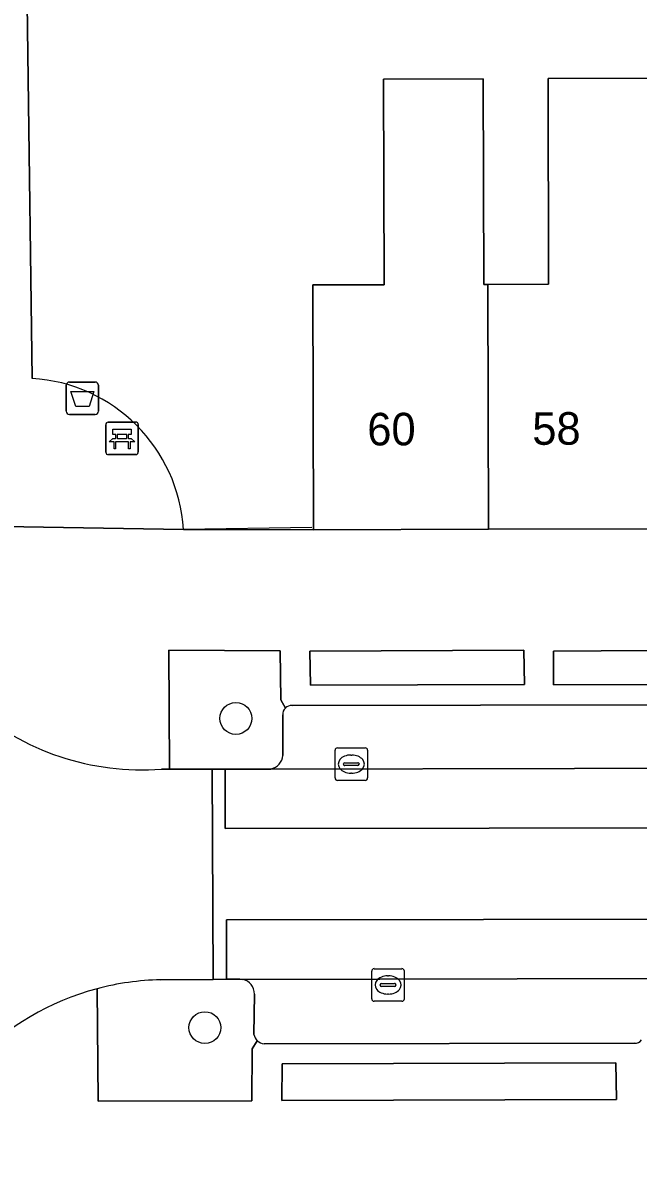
# Model space of a CAD drawing. Extents: x 159716 to 160783, y 383290 to 384031.
# Drawn here: x 160152.96 to 160171.87, y 383746.82 to 383782.17 of the extents above; entities that cross this region are included whole.
import ezdxf

# ---------------------------------------------------------------- set-up
doc = ezdxf.new("R2010")
doc.units = 0
for name, color, linetype in [('IMGEO_Afvalbak', 7, 'Continuous'), ('IMGEO_Bank', 7, 'Continuous'), ('IMGEO_Boom', 7, 'Continuous'), ('IMGEO_Erf', 7, 'Continuous'), ('IMGEO_Groenvoorziening', 7, 'Continuous'), ('IMGEO_Kolk', 7, 'Continuous'), ('IMGEO_Muur', 7, 'Continuous'), ('IMGEO_Pand', 7, 'Continuous'), ('IMGEO_Pand_nummerreeks', 7, 'Continuous'), ('IMGEO_Parkeervlak_open', 7, 'Continuous'), ('IMGEO_Rijbaan_lokaal_gesloten', 7, 'Continuous'), ('IMGEO_Rijbaan_lokaal_open', 7, 'Continuous'), ('IMGEO_Voetpad_open', 7, 'Continuous')]:
    doc.layers.add(name, color=color, linetype=linetype)

msp = doc.modelspace()

# ---------------------------------------------------------------- linework, layer by layer
at = {"layer": 'IMGEO_Afvalbak'}
for p, q in [((160154.295, 383770.23), (160154.295, 383771.03)), ((160154.295, 383771.03), (160154.295, 383770.23)), ((160154.395, 383771.13), (160155.185, 383771.13)), ((160155.185, 383771.13), (160154.395, 383771.13)), ((160155.285, 383771.03), (160155.285, 383770.23)), ((160155.285, 383770.23), (160155.285, 383771.03)), ((160155.185, 383770.13), (160154.395, 383770.13)), ((160154.395, 383770.13), (160155.185, 383770.13))]:
    msp.add_line(p, q, dxfattribs=at)
msp.add_lwpolyline([(160154.438, 383770.844), (160155.142, 383770.844), (160154.993, 383770.374), (160154.587, 383770.374), (160154.438, 383770.844)], dxfattribs=at)
for centre, start, end in [((160154.395, 383771.03), 90, 180), ((160154.395, 383771.03), 90, 180), ((160155.185, 383771.03), 0, 90), ((160155.185, 383771.03), 360, 90), ((160154.395, 383770.23), 180, 270), ((160154.395, 383770.23), 180, 270), ((160155.185, 383770.23), 270, 0), ((160155.185, 383770.23), 270, 0)]:
    msp.add_arc(centre, 0.1, start, end, dxfattribs=at)
at = {"layer": 'IMGEO_Bank'}
for p, q in [((160155.508, 383768.973), (160155.508, 383769.814)), ((160155.508, 383769.814), (160155.508, 383768.973)), ((160155.583, 383769.898), (160156.424, 383769.898)), ((160156.424, 383769.898), (160155.583, 383769.898)), ((160156.508, 383769.823), (160156.508, 383768.982)), ((160156.508, 383768.982), (160156.508, 383769.823)), ((160156.205, 383769.296), (160155.812, 383769.296)), ((160155.817, 383769.404), (160155.817, 383769.51)), ((160155.861, 383769.51), (160155.861, 383769.404)), ((160156.149, 383769.516), (160155.867, 383769.516)), ((160155.867, 383769.398), (160156.149, 383769.398)), ((160156.155, 383769.404), (160156.155, 383769.51)), ((160156.199, 383769.51), (160156.199, 383769.404)), ((160156.433, 383768.898), (160155.592, 383768.898)), ((160155.592, 383768.898), (160156.433, 383768.898))]:
    msp.add_line(p, q, dxfattribs=at)
for points in [[(160155.811, 383769.516), (160155.725, 383769.516), (160155.725, 383769.677), (160156.288, 383769.677), (160156.288, 383769.516), (160156.205, 383769.516)], [(160155.755, 383769.296), (160155.613, 383769.296), (160155.725, 383769.398), (160155.811, 383769.398)], [(160155.805, 383769.289), (160155.805, 383769.082), (160155.762, 383769.082), (160155.762, 383769.289)], [(160156.205, 383769.398), (160156.288, 383769.398), (160156.4, 383769.296), (160156.261, 383769.296)], [(160156.255, 383769.289), (160156.255, 383769.082), (160156.211, 383769.082), (160156.211, 383769.289)]]:
    msp.add_lwpolyline(points, dxfattribs=at)
for centre, radius, start, end in [((160155.586, 383769.82), 0.0779, 92.4484, 184.2845), ((160155.586, 383769.82), 0.0779, 92.4484, 184.2845), ((160156.43, 383769.82), 0.0779, 2.4484, 94.2845), ((160156.43, 383769.82), 0.0779, 2.4484, 94.2845), ((160155.755, 383769.289), 0.00671, 2.8957, 87.1043), ((160155.812, 383769.289), 0.00671, 92.8957, 177.1043), ((160155.81, 383769.509), 0.00671, 2.8957, 87.1043), ((160155.81, 383769.405), 0.00671, 272.8957, 357.1043), ((160155.867, 383769.509), 0.00671, 92.8957, 177.1043), ((160155.867, 383769.405), 0.00671, 182.8957, 267.1043), ((160156.149, 383769.509), 0.00671, 2.8957, 87.1043), ((160156.149, 383769.405), 0.00671, 272.8957, 357.1043), ((160156.206, 383769.509), 0.00671, 92.8957, 177.1043), ((160156.206, 383769.405), 0.00671, 182.8957, 267.1043), ((160156.204, 383769.289), 0.00671, 2.8957, 87.1043), ((160156.261, 383769.289), 0.00671, 92.8957, 177.1043), ((160155.586, 383768.976), 0.0779, 182.4484, 274.2845), ((160155.586, 383768.976), 0.0779, 182.4484, 274.2845), ((160156.43, 383768.976), 0.0779, 272.4484, 4.2845), ((160156.43, 383768.976), 0.0779, 272.4484, 4.2845)]:
    msp.add_arc(centre, radius, start, end, dxfattribs=at)
at = {"layer": 'IMGEO_Boom'}
for centre in [(160159.508, 383760.789), (160158.555, 383751.285)]:
    msp.add_circle(centre, 0.489, dxfattribs=at)
at = {"layer": 'IMGEO_Erf'}
for points in [[(160152.978, 383791.206), (160153.242, 383771.241)], [(160157.896, 383766.597), (160161.895, 383766.585), (160161.872, 383774.115), (160164.063, 383774.122), (160164.044, 383780.443), (160167.114, 383780.453), (160167.134, 383774.133), (160167.258, 383774.133), (160169.124, 383774.14), (160169.105, 383780.46), (160172.309, 383780.47), (160174.944, 383780.479), (160174.961, 383774.5), (160177.36, 383774.507), (160178.677, 383774.511), (160178.659, 383780.589), (160182.433, 383780.6), (160185.09, 383780.607), (160185.108, 383774.535), (160187.465, 383774.542), (160188.668, 383774.545), (160188.65, 383780.592), (160192.519, 383780.604)]]:
    msp.add_lwpolyline(points, dxfattribs=at)
msp.add_arc((160152.948, 383766.292), 4.958, 3.526, 86.5972, dxfattribs=at)
at = {"layer": 'IMGEO_Groenvoorziening'}
for points in [[(160161.029, 383761.104), (160160.894, 383761.363), (160160.875, 383762.869), (160157.45, 383762.889), (160157.464, 383759.232), (160158.775, 383759.23), (160159.176, 383759.229), (160160.499, 383759.227), (160160.584, 383759.235)], [(160160.954, 383759.654), (160160.947, 383760.897)], [(160159.72, 383752.765), (160159.632, 383752.773), (160159.216, 383752.77), (160158.811, 383752.767), (160157.194, 383752.754)], [(160155.239, 383752.481), (160155.275, 383749.025), (160160.002, 383749.033), (160160.013, 383750.636), (160160.165, 383750.881)], [(160160.065, 383751.072), (160160.079, 383752.318)]]:
    msp.add_lwpolyline(points, dxfattribs=at)
for points in [[(160168.365, 383762.886), (160161.78, 383762.86), (160161.8, 383761.817), (160168.377, 383761.83)], [(160178.059, 383762.923), (160169.269, 383762.862), (160169.272, 383761.825), (160178.064, 383761.845)], [(160160.917, 383749.045), (160171.206, 383749.072), (160171.188, 383750.204), (160160.928, 383750.174)]]:
    msp.add_lwpolyline(points, close=True, dxfattribs=at)
for centre, radius, start, end in [((160161.232, 383760.904), 0.285, 135.3847, 181.3948), ((160160.497, 383759.685), 0.458, 280.9626, 356.1448), ((160157.333, 383744.621), 8.134, 90.9799, 104.9191), ((160159.636, 383752.33), 0.443, 358.4941, 79.0441), ((160160.415, 383751.133), 0.355, 189.9519, 225.3176)]:
    msp.add_arc(centre, radius, start, end, dxfattribs=at)
at = {"layer": 'IMGEO_Kolk'}
for p, q in [((160162.556, 383758.959), (160162.556, 383759.811)), ((160162.631, 383759.885), (160163.483, 383759.885)), ((160163.557, 383759.811), (160163.557, 383758.959)), ((160162.815, 383759.379), (160162.815, 383759.391)), ((160163.253, 383759.342), (160162.855, 383759.342)), ((160162.858, 383759.428), (160163.256, 383759.428)), ((160163.044, 383759.665), (160163.069, 383759.665)), ((160163.299, 383759.391), (160163.299, 383759.379)), ((160163.067, 383759.105), (160163.042, 383759.105)), ((160163.483, 383758.885), (160162.631, 383758.885)), ((160163.686, 383752.171), (160163.686, 383753.023)), ((160163.761, 383753.097), (160164.613, 383753.097)), ((160164.687, 383753.023), (160164.687, 383752.171)), ((160163.988, 383752.64), (160164.386, 383752.64)), ((160164.174, 383752.877), (160164.199, 383752.877)), ((160163.945, 383752.591), (160163.945, 383752.603)), ((160164.383, 383752.554), (160163.985, 383752.554)), ((160164.197, 383752.317), (160164.172, 383752.317)), ((160164.429, 383752.603), (160164.429, 383752.591)), ((160164.613, 383752.097), (160163.761, 383752.097))]:
    msp.add_line(p, q, dxfattribs=at)
for points in [[(160162.556, 383758.959), (160162.556, 383759.811)], [(160162.631, 383759.885), (160163.483, 383759.885)], [(160163.557, 383759.811), (160163.557, 383758.959)], [(160163.483, 383758.885), (160162.631, 383758.885)], [(160163.686, 383752.171), (160163.686, 383753.023)], [(160163.761, 383753.097), (160164.613, 383753.097)], [(160164.687, 383753.023), (160164.687, 383752.171)], [(160164.613, 383752.097), (160163.761, 383752.097)]]:
    msp.add_lwpolyline(points, dxfattribs=at)
for centre, radius, start, end in [((160162.633, 383759.809), 0.0765, 91.552, 178.448), ((160162.633, 383759.809), 0.0765, 91.552, 178.448), ((160163.481, 383759.809), 0.0765, 1.552, 88.448), ((160163.481, 383759.809), 0.0765, 1.552, 88.448), ((160162.855, 383759.388), 0.0403, 85.8775, 175.7526), ((160162.852, 383759.378), 0.0366, 178.938, 274.7102), ((160163.256, 383759.385), 0.043, 264.8664, 352.4533), ((160163.26, 383759.39), 0.0386, 1.7309, 96.639), ((160162.633, 383758.961), 0.0765, 181.552, 268.448), ((160162.633, 383758.961), 0.0765, 181.552, 268.448), ((160163.481, 383758.961), 0.0765, 271.552, 358.448), ((160163.481, 383758.961), 0.0765, 271.552, 358.448), ((160163.763, 383753.021), 0.0765, 91.552, 178.448), ((160163.763, 383753.021), 0.0765, 91.552, 178.448), ((160164.611, 383753.021), 0.0765, 1.552, 88.448), ((160164.611, 383753.021), 0.0765, 1.552, 88.448), ((160163.985, 383752.6), 0.0403, 85.8775, 175.7526), ((160164.39, 383752.602), 0.0386, 1.7309, 96.639), ((160163.982, 383752.59), 0.0366, 178.938, 274.7102), ((160164.386, 383752.597), 0.043, 264.8664, 352.4533), ((160163.763, 383752.173), 0.0765, 181.552, 268.448), ((160163.763, 383752.173), 0.0765, 181.552, 268.448), ((160164.611, 383752.173), 0.0765, 271.552, 358.448), ((160164.611, 383752.173), 0.0765, 271.552, 358.448)]:
    msp.add_arc(centre, radius, start, end, dxfattribs=at)
for centre, major_axis, ratio, start_param, end_param in [((160163.043, 383759.385), (-0.387, 0.002), 0.722429, 4.712389, 7.853982), ((160163.068, 383759.385), (-0.39, 0.002), 0.717154, 1.570796, 4.712389), ((160164.173, 383752.597), (-0.387, 0.002), 0.722429, 4.712389, 7.853982), ((160164.198, 383752.597), (-0.39, 0.002), 0.717154, 1.570796, 4.712389)]:
    msp.add_ellipse(centre, major_axis=major_axis, ratio=ratio, start_param=start_param, end_param=end_param, dxfattribs=at)
at = {"layer": 'IMGEO_Muur'}
for points in [[(160153.242, 383771.241), (160152.978, 383791.206)], [(160161.847, 383766.655), (160157.896, 383766.597)]]:
    msp.add_lwpolyline(points, dxfattribs=at)
msp.add_arc((160152.948, 383766.292), 4.958, 3.526, 86.5972, dxfattribs=at)
at = {"layer": 'IMGEO_Pand'}
for points in [[(160167.258, 383774.133), (160167.134, 383774.133), (160167.114, 383780.453), (160164.044, 383780.443), (160164.063, 383774.122), (160161.872, 383774.115), (160161.895, 383766.585), (160167.28, 383766.605)], [(160172.292, 383780.371), (160172.309, 383780.47), (160169.105, 383780.46), (160169.124, 383774.14), (160167.258, 383774.133), (160167.28, 383766.605), (160172.333, 383766.622)]]:
    msp.add_lwpolyline(points, close=True, dxfattribs=at)
at = {"layer": 'IMGEO_Parkeervlak_open'}
for points in [[(160178.598, 383761.221), (160161.24, 383761.188)], [(160160.947, 383760.897), (160160.954, 383759.654)], [(160160.584, 383759.235), (160179.252, 383759.269)], [(160172.365, 383752.793), (160159.72, 383752.765)], [(160160.079, 383752.318), (160160.065, 383751.072)], [(160160.374, 383750.782), (160171.761, 383750.806)]]:
    msp.add_lwpolyline(points, dxfattribs=at)
for centre, radius, start, end in [((160161.232, 383760.904), 0.285, 135.3847, 181.3948), ((160161.231, 383760.903), 0.285, 88.2418, 135.1737), ((160160.497, 383759.685), 0.458, 280.9626, 356.1448), ((160159.636, 383752.33), 0.443, 358.4941, 79.0441), ((160160.415, 383751.133), 0.355, 189.9519, 225.3176), ((160160.412, 383751.133), 0.353, 225.5534, 263.7543), ((160171.773, 383751.072), 0.267, 267.4448, 321.6773)]:
    msp.add_arc(centre, radius, start, end, dxfattribs=at)
at = {"layer": 'IMGEO_Rijbaan_lokaal_gesloten'}
for points in [[(160221.555, 383759.33), (160202.386, 383759.29), (160202.275, 383759.268), (160199.841, 383759.271), (160199.78, 383759.275), (160181.107, 383759.263), (160180.979, 383759.258), (160179.364, 383759.264), (160179.252, 383759.269), (160160.584, 383759.235), (160160.499, 383759.227), (160159.176, 383759.229), (160159.178, 383757.411), (160191.646, 383757.443), (160213.991, 383757.492), (160248.823, 383757.529)], [(160217.399, 383754.672), (160214.509, 383754.669), (160159.216, 383754.597), (160159.216, 383752.77), (160159.632, 383752.773), (160159.72, 383752.765), (160172.365, 383752.793)]]:
    msp.add_lwpolyline(points, dxfattribs=at)
at = {"layer": 'IMGEO_Rijbaan_lokaal_open'}
for points in [[(160157.194, 383752.754), (160158.811, 383752.767), (160158.775, 383759.23), (160157.464, 383759.232), (160157.219, 383759.232)], [(160248.823, 383757.529), (160213.991, 383757.492), (160191.646, 383757.443), (160159.178, 383757.411), (160159.176, 383759.229), (160158.775, 383759.23), (160158.811, 383752.767), (160159.216, 383752.77), (160159.216, 383754.597), (160214.509, 383754.669), (160217.399, 383754.672), (160217.406, 383752.866), (160218.477, 383752.851), (160218.678, 383752.842)]]:
    msp.add_lwpolyline(points, dxfattribs=at)
for centre, radius, start, end in [((160156.61, 383767.152), 7.943, 182.8615, 274.3973), ((160157.333, 383744.621), 8.134, 90.9799, 104.9191), ((160157.337, 383744.599), 8.157, 104.905, 167.1049)]:
    msp.add_arc(centre, radius, start, end, dxfattribs=at)
at = {"layer": 'IMGEO_Voetpad_open'}
for points in [[(160153.242, 383771.241), (160152.978, 383791.206)], [(160148.628, 383770.843), (160148.611, 383770.724), (160148.636, 383769.597), (160148.656, 383768.668), (160148.677, 383766.755), (160157.896, 383766.597)], [(160229.326, 383766.817), (160223.905, 383766.809), (160222.761, 383766.805), (160218.305, 383766.789), (160217.801, 383766.787), (160212.748, 383766.769), (160207.696, 383766.751), (160202.645, 383766.732), (160197.592, 383766.714), (160192.54, 383766.696), (160187.489, 383766.677), (160182.436, 383766.66), (160177.384, 383766.641), (160172.333, 383766.622), (160167.28, 383766.605), (160161.895, 383766.585), (160157.896, 383766.597), (160148.677, 383766.755)], [(160157.219, 383759.232), (160157.464, 383759.232), (160157.45, 383762.889), (160160.875, 383762.869), (160160.894, 383761.363), (160161.029, 383761.104)], [(160161.24, 383761.188), (160178.598, 383761.221)], [(160160.165, 383750.881), (160160.013, 383750.636), (160160.002, 383749.033), (160155.275, 383749.025), (160155.239, 383752.481)], [(160171.761, 383750.806), (160160.374, 383750.782)]]:
    msp.add_lwpolyline(points, dxfattribs=at)
for points in [[(160168.365, 383762.886), (160168.377, 383761.83), (160161.8, 383761.817), (160161.78, 383762.86)], [(160178.064, 383761.845), (160169.272, 383761.825), (160169.269, 383762.862), (160178.059, 383762.923)], [(160171.206, 383749.072), (160160.917, 383749.045), (160160.928, 383750.174), (160171.188, 383750.204)]]:
    msp.add_lwpolyline(points, close=True, dxfattribs=at)
for centre, radius, start, end in [((160152.948, 383766.292), 4.958, 3.526, 86.5972), ((160156.61, 383767.152), 7.943, 182.8615, 274.3973), ((160161.231, 383760.903), 0.285, 88.2418, 135.1737), ((160157.337, 383744.599), 8.157, 104.905, 167.1049), ((160160.412, 383751.133), 0.353, 225.5534, 263.7543), ((160171.773, 383751.072), 0.267, 267.4448, 321.6773)]:
    msp.add_arc(centre, radius, start, end, dxfattribs=at)

# ---------------------------------------------------------------- texts
at = {"layer": 'IMGEO_Pand_nummerreeks'}
for s, p in [('60', (160163.55, 383769.181)), ('58', (160168.622, 383769.2))]:
    msp.add_text(s, height=1, rotation=0.212, dxfattribs=at).set_placement(p)

doc.saveas('drawing.dxf')
